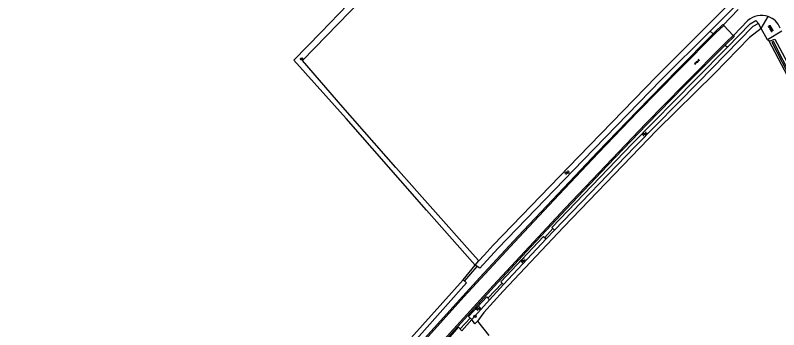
# Model space of a CAD drawing. Extents: x 136000 to 141000, y 400494 to 402006.
# Drawn here: x 136000 to 136248.5, y 401758.3 to 401860.7 of the extents above; entities that cross this region are included whole.
import ezdxf

# ---------------------------------------------------------------- set-up
doc = ezdxf.new("R2010")
doc.units = 0
for name, color, linetype in [('gg-knt-bronhoudergrens', 7, 'Continuous'), ('gg-knt-verharding', 7, 'Continuous'), ('gg-kntw-bovenkant insteek waterloop', 7, 'Continuous'), ('gg-kntw-waterlijn', 7, 'Continuous'), ('gg-kwrk-duiker nz buis', 7, 'Continuous'), ('gt-grn-groengrens', 7, 'Continuous'), ('gt-grn-vlakafsluiter', 7, 'Continuous'), ('gt-symb-boom', 7, 'Continuous'), ('gt-symb-gesloten verharding', 7, 'Continuous'), ('gt-symb-overige verharding', 7, 'Continuous'), ('gt-symb-watersymbool', 7, 'Continuous')]:
    doc.layers.add(name, color=color, linetype=linetype)

# ---------------------------------------------------------------- blocks, each defined once
blk = doc.blocks.new('gt0-OVH')
at = {"layer": 'gt-symb-overige verharding'}
for points in [[(-0.97, 0.3), (-0.97, 0.31), (-0.96, 0.32), (-0.97, 0.33), (-0.97, 0.34), (-0.98, 0.35), (-0.99, 0.35), (-1, 0.36), (-1.01, 0.35), (-1.02, 0.35), (-1.03, 0.34), (-1.03, 0.33), (-1.04, 0.32), (-1.03, 0.31), (-1.03, 0.3), (-1.02, 0.29), (-1.01, 0.29), (-1, 0.28), (-0.99, 0.29), (-0.98, 0.29)], [(-0.87, 0.11), (-0.87, 0.12), (-0.86, 0.13), (-0.87, 0.14), (-0.87, 0.15), (-0.88, 0.16), (-0.89, 0.16), (-0.9, 0.16), (-0.91, 0.16), (-0.92, 0.16), (-0.93, 0.15), (-0.93, 0.14), (-0.94, 0.13), (-0.93, 0.12), (-0.93, 0.11), (-0.92, 0.1), (-0.91, 0.09), (-0.9, 0.09), (-0.89, 0.09), (-0.88, 0.1)], [(-0.77, 0.3), (-0.77, 0.31), (-0.76, 0.32), (-0.77, 0.33), (-0.77, 0.34), (-0.78, 0.35), (-0.79, 0.35), (-0.8, 0.36), (-0.81, 0.35), (-0.82, 0.35), (-0.83, 0.34), (-0.83, 0.33), (-0.84, 0.32), (-0.83, 0.31), (-0.83, 0.3), (-0.82, 0.29), (-0.81, 0.29), (-0.8, 0.28), (-0.79, 0.29), (-0.78, 0.29)], [(-0.67, 0.11), (-0.67, 0.12), (-0.66, 0.13), (-0.67, 0.14), (-0.67, 0.15), (-0.68, 0.16), (-0.69, 0.16), (-0.7, 0.16), (-0.71, 0.16), (-0.72, 0.16), (-0.73, 0.15), (-0.73, 0.14), (-0.74, 0.13), (-0.73, 0.12), (-0.73, 0.11), (-0.72, 0.1), (-0.71, 0.09), (-0.7, 0.09), (-0.69, 0.09), (-0.68, 0.1)], [(-0.57, 0.3), (-0.57, 0.31), (-0.56, 0.32), (-0.57, 0.33), (-0.57, 0.34), (-0.58, 0.35), (-0.59, 0.35), (-0.6, 0.36), (-0.61, 0.35), (-0.62, 0.35), (-0.63, 0.34), (-0.63, 0.33), (-0.64, 0.32), (-0.63, 0.31), (-0.63, 0.3), (-0.62, 0.29), (-0.61, 0.29), (-0.6, 0.28), (-0.59, 0.29), (-0.58, 0.29)], [(-0.47, 0.11), (-0.47, 0.12), (-0.46, 0.13), (-0.47, 0.14), (-0.47, 0.15), (-0.48, 0.16), (-0.49, 0.16), (-0.5, 0.16), (-0.51, 0.16), (-0.52, 0.16), (-0.53, 0.15), (-0.53, 0.14), (-0.54, 0.13), (-0.53, 0.12), (-0.53, 0.11), (-0.52, 0.1), (-0.51, 0.09), (-0.5, 0.09), (-0.49, 0.09), (-0.48, 0.1)], [(-0.37, 0.3), (-0.37, 0.31), (-0.36, 0.32), (-0.37, 0.33), (-0.37, 0.34), (-0.38, 0.35), (-0.39, 0.35), (-0.4, 0.36), (-0.41, 0.35), (-0.42, 0.35), (-0.43, 0.34), (-0.43, 0.33), (-0.44, 0.32), (-0.43, 0.31), (-0.43, 0.3), (-0.42, 0.29), (-0.41, 0.29), (-0.4, 0.28), (-0.39, 0.29), (-0.38, 0.29)], [(-0.27, 0.11), (-0.27, 0.12), (-0.26, 0.13), (-0.27, 0.14), (-0.27, 0.15), (-0.28, 0.16), (-0.29, 0.16), (-0.3, 0.16), (-0.31, 0.16), (-0.32, 0.16), (-0.33, 0.15), (-0.33, 0.14), (-0.34, 0.13), (-0.33, 0.12), (-0.33, 0.11), (-0.32, 0.1), (-0.31, 0.09), (-0.3, 0.09), (-0.29, 0.09), (-0.28, 0.1)], [(-0.17, 0.3), (-0.17, 0.31), (-0.16, 0.32), (-0.17, 0.33), (-0.17, 0.34), (-0.18, 0.35), (-0.19, 0.35), (-0.2, 0.36), (-0.21, 0.35), (-0.22, 0.35), (-0.23, 0.34), (-0.23, 0.33), (-0.24, 0.32), (-0.23, 0.31), (-0.23, 0.3), (-0.22, 0.29), (-0.21, 0.29), (-0.2, 0.28), (-0.19, 0.29), (-0.18, 0.29)], [(-0.07, 0.11), (-0.07, 0.12), (-0.06, 0.13), (-0.07, 0.14), (-0.07, 0.15), (-0.08, 0.16), (-0.09, 0.16), (-0.1, 0.16), (-0.11, 0.16), (-0.12, 0.16), (-0.13, 0.15), (-0.13, 0.14), (-0.14, 0.13), (-0.13, 0.12), (-0.13, 0.11), (-0.12, 0.1), (-0.11, 0.09), (-0.1, 0.09), (-0.09, 0.09), (-0.08, 0.1)], [(0.03, 0.3), (0.03, 0.31), (0.04, 0.32), (0.03, 0.33), (0.03, 0.34), (0.02, 0.35), (0.01, 0.35), (0, 0.36), (-0.01, 0.35), (-0.02, 0.35), (-0.03, 0.34), (-0.03, 0.33), (-0.04, 0.32), (-0.03, 0.31), (-0.03, 0.3), (-0.02, 0.29), (-0.01, 0.29), (0, 0.28), (0.01, 0.29), (0.02, 0.29)], [(0.13, 0.11), (0.13, 0.12), (0.14, 0.13), (0.13, 0.14), (0.13, 0.15), (0.12, 0.16), (0.11, 0.16), (0.1, 0.16), (0.09, 0.16), (0.08, 0.16), (0.07, 0.15), (0.07, 0.14), (0.06, 0.13), (0.07, 0.12), (0.07, 0.11), (0.08, 0.1), (0.09, 0.09), (0.1, 0.09), (0.11, 0.09), (0.12, 0.1)], [(0.23, 0.3), (0.23, 0.31), (0.24, 0.32), (0.23, 0.33), (0.23, 0.34), (0.22, 0.35), (0.21, 0.35), (0.2, 0.36), (0.19, 0.35), (0.18, 0.35), (0.17, 0.34), (0.17, 0.33), (0.16, 0.32), (0.17, 0.31), (0.17, 0.3), (0.18, 0.29), (0.19, 0.29), (0.2, 0.28), (0.21, 0.29), (0.22, 0.29)], [(0.33, 0.11), (0.33, 0.12), (0.34, 0.13), (0.33, 0.14), (0.33, 0.15), (0.32, 0.16), (0.31, 0.16), (0.3, 0.16), (0.29, 0.16), (0.28, 0.16), (0.27, 0.15), (0.27, 0.14), (0.26, 0.13), (0.27, 0.12), (0.27, 0.11), (0.28, 0.1), (0.29, 0.09), (0.3, 0.09), (0.31, 0.09), (0.32, 0.1)], [(0.43, 0.3), (0.43, 0.31), (0.44, 0.32), (0.43, 0.33), (0.43, 0.34), (0.42, 0.35), (0.41, 0.35), (0.4, 0.36), (0.39, 0.35), (0.38, 0.35), (0.37, 0.34), (0.37, 0.33), (0.36, 0.32), (0.37, 0.31), (0.37, 0.3), (0.38, 0.29), (0.39, 0.29), (0.4, 0.28), (0.41, 0.29), (0.42, 0.29)], [(0.53, 0.11), (0.53, 0.12), (0.54, 0.13), (0.53, 0.14), (0.53, 0.15), (0.52, 0.16), (0.51, 0.16), (0.5, 0.16), (0.49, 0.16), (0.48, 0.16), (0.47, 0.15), (0.47, 0.14), (0.46, 0.13), (0.47, 0.12), (0.47, 0.11), (0.48, 0.1), (0.49, 0.09), (0.5, 0.09), (0.51, 0.09), (0.52, 0.1)], [(0.63, 0.3), (0.63, 0.31), (0.64, 0.32), (0.63, 0.33), (0.63, 0.34), (0.62, 0.35), (0.61, 0.35), (0.6, 0.36), (0.59, 0.35), (0.58, 0.35), (0.57, 0.34), (0.57, 0.33), (0.56, 0.32), (0.57, 0.31), (0.57, 0.3), (0.58, 0.29), (0.59, 0.29), (0.6, 0.28), (0.61, 0.29), (0.62, 0.29)], [(0.73, 0.11), (0.73, 0.12), (0.74, 0.13), (0.73, 0.14), (0.73, 0.15), (0.72, 0.16), (0.71, 0.16), (0.7, 0.16), (0.69, 0.16), (0.68, 0.16), (0.67, 0.15), (0.67, 0.14), (0.66, 0.13), (0.67, 0.12), (0.67, 0.11), (0.68, 0.1), (0.69, 0.09), (0.7, 0.09), (0.71, 0.09), (0.72, 0.1)], [(0.83, 0.3), (0.83, 0.31), (0.84, 0.32), (0.83, 0.33), (0.83, 0.34), (0.82, 0.35), (0.81, 0.35), (0.8, 0.36), (0.79, 0.35), (0.78, 0.35), (0.77, 0.34), (0.77, 0.33), (0.76, 0.32), (0.77, 0.31), (0.77, 0.3), (0.78, 0.29), (0.79, 0.29), (0.8, 0.28), (0.81, 0.29), (0.82, 0.29)], [(0.93, 0.11), (0.93, 0.12), (0.94, 0.13), (0.93, 0.14), (0.93, 0.15), (0.92, 0.16), (0.91, 0.16), (0.9, 0.16), (0.89, 0.16), (0.88, 0.16), (0.87, 0.15), (0.87, 0.14), (0.86, 0.13), (0.87, 0.12), (0.87, 0.11), (0.88, 0.1), (0.89, 0.09), (0.9, 0.09), (0.91, 0.09), (0.92, 0.1)], [(1.03, 0.3), (1.03, 0.31), (1.04, 0.32), (1.03, 0.33), (1.03, 0.34), (1.02, 0.35), (1.01, 0.35), (1, 0.36), (0.99, 0.35), (0.98, 0.35), (0.97, 0.34), (0.97, 0.33), (0.96, 0.32), (0.97, 0.31), (0.97, 0.3), (0.98, 0.29), (0.99, 0.29), (1, 0.28), (1.01, 0.29), (1.02, 0.29)], [(-0.97, -0.14), (-0.97, -0.13), (-0.96, -0.12), (-0.97, -0.11), (-0.97, -0.1), (-0.98, -0.09), (-0.99, -0.09), (-1, -0.08), (-1.01, -0.09), (-1.02, -0.09), (-1.03, -0.1), (-1.03, -0.11), (-1.04, -0.12), (-1.03, -0.13), (-1.03, -0.14), (-1.02, -0.15), (-1.01, -0.15), (-1, -0.16), (-0.99, -0.15), (-0.98, -0.15)], [(-0.87, -0.33), (-0.87, -0.32), (-0.86, -0.31), (-0.87, -0.3), (-0.87, -0.29), (-0.88, -0.28), (-0.89, -0.28), (-0.9, -0.28), (-0.91, -0.28), (-0.92, -0.28), (-0.93, -0.29), (-0.93, -0.3), (-0.94, -0.31), (-0.93, -0.32), (-0.93, -0.33), (-0.92, -0.34), (-0.91, -0.35), (-0.9, -0.35), (-0.89, -0.35), (-0.88, -0.34)], [(-0.77, -0.14), (-0.77, -0.13), (-0.76, -0.12), (-0.77, -0.11), (-0.77, -0.1), (-0.78, -0.09), (-0.79, -0.09), (-0.8, -0.08), (-0.81, -0.09), (-0.82, -0.09), (-0.83, -0.1), (-0.83, -0.11), (-0.84, -0.12), (-0.83, -0.13), (-0.83, -0.14), (-0.82, -0.15), (-0.81, -0.15), (-0.8, -0.16), (-0.79, -0.15), (-0.78, -0.15)], [(-0.67, -0.33), (-0.67, -0.32), (-0.66, -0.31), (-0.67, -0.3), (-0.67, -0.29), (-0.68, -0.28), (-0.69, -0.28), (-0.7, -0.28), (-0.71, -0.28), (-0.72, -0.28), (-0.73, -0.29), (-0.73, -0.3), (-0.74, -0.31), (-0.73, -0.32), (-0.73, -0.33), (-0.72, -0.34), (-0.71, -0.35), (-0.7, -0.35), (-0.69, -0.35), (-0.68, -0.34)], [(-0.57, -0.14), (-0.57, -0.13), (-0.56, -0.12), (-0.57, -0.11), (-0.57, -0.1), (-0.58, -0.09), (-0.59, -0.09), (-0.6, -0.08), (-0.61, -0.09), (-0.62, -0.09), (-0.63, -0.1), (-0.63, -0.11), (-0.64, -0.12), (-0.63, -0.13), (-0.63, -0.14), (-0.62, -0.15), (-0.61, -0.15), (-0.6, -0.16), (-0.59, -0.15), (-0.58, -0.15)], [(-0.47, -0.33), (-0.47, -0.32), (-0.46, -0.31), (-0.47, -0.3), (-0.47, -0.29), (-0.48, -0.28), (-0.49, -0.28), (-0.5, -0.28), (-0.51, -0.28), (-0.52, -0.28), (-0.53, -0.29), (-0.53, -0.3), (-0.54, -0.31), (-0.53, -0.32), (-0.53, -0.33), (-0.52, -0.34), (-0.51, -0.35), (-0.5, -0.35), (-0.49, -0.35), (-0.48, -0.34)], [(-0.37, -0.14), (-0.37, -0.13), (-0.36, -0.12), (-0.37, -0.11), (-0.37, -0.1), (-0.38, -0.09), (-0.39, -0.09), (-0.4, -0.08), (-0.41, -0.09), (-0.42, -0.09), (-0.43, -0.1), (-0.43, -0.11), (-0.44, -0.12), (-0.43, -0.13), (-0.43, -0.14), (-0.42, -0.15), (-0.41, -0.15), (-0.4, -0.16), (-0.39, -0.15), (-0.38, -0.15)], [(-0.27, -0.33), (-0.27, -0.32), (-0.26, -0.31), (-0.27, -0.3), (-0.27, -0.29), (-0.28, -0.28), (-0.29, -0.28), (-0.3, -0.28), (-0.31, -0.28), (-0.32, -0.28), (-0.33, -0.29), (-0.33, -0.3), (-0.34, -0.31), (-0.33, -0.32), (-0.33, -0.33), (-0.32, -0.34), (-0.31, -0.35), (-0.3, -0.35), (-0.29, -0.35), (-0.28, -0.34)], [(-0.17, -0.14), (-0.17, -0.13), (-0.16, -0.12), (-0.17, -0.11), (-0.17, -0.1), (-0.18, -0.09), (-0.19, -0.09), (-0.2, -0.08), (-0.21, -0.09), (-0.22, -0.09), (-0.23, -0.1), (-0.23, -0.11), (-0.24, -0.12), (-0.23, -0.13), (-0.23, -0.14), (-0.22, -0.15), (-0.21, -0.15), (-0.2, -0.16), (-0.19, -0.15), (-0.18, -0.15)], [(-0.07, -0.33), (-0.07, -0.32), (-0.06, -0.31), (-0.07, -0.3), (-0.07, -0.29), (-0.08, -0.28), (-0.09, -0.28), (-0.1, -0.28), (-0.11, -0.28), (-0.12, -0.28), (-0.13, -0.29), (-0.13, -0.3), (-0.14, -0.31), (-0.13, -0.32), (-0.13, -0.33), (-0.12, -0.34), (-0.11, -0.35), (-0.1, -0.35), (-0.09, -0.35), (-0.08, -0.34)], [(0.03, -0.14), (0.03, -0.13), (0.04, -0.12), (0.03, -0.11), (0.03, -0.1), (0.02, -0.09), (0.01, -0.09), (0, -0.08), (-0.01, -0.09), (-0.02, -0.09), (-0.03, -0.1), (-0.03, -0.11), (-0.04, -0.12), (-0.03, -0.13), (-0.03, -0.14), (-0.02, -0.15), (-0.01, -0.15), (0, -0.16), (0.01, -0.15), (0.02, -0.15)], [(0.13, -0.33), (0.13, -0.32), (0.14, -0.31), (0.13, -0.3), (0.13, -0.29), (0.12, -0.28), (0.11, -0.28), (0.1, -0.28), (0.09, -0.28), (0.08, -0.28), (0.07, -0.29), (0.07, -0.3), (0.06, -0.31), (0.07, -0.32), (0.07, -0.33), (0.08, -0.34), (0.09, -0.35), (0.1, -0.35), (0.11, -0.35), (0.12, -0.34)], [(0.23, -0.14), (0.23, -0.13), (0.24, -0.12), (0.23, -0.11), (0.23, -0.1), (0.22, -0.09), (0.21, -0.09), (0.2, -0.08), (0.19, -0.09), (0.18, -0.09), (0.17, -0.1), (0.17, -0.11), (0.16, -0.12), (0.17, -0.13), (0.17, -0.14), (0.18, -0.15), (0.19, -0.15), (0.2, -0.16), (0.21, -0.15), (0.22, -0.15)], [(0.33, -0.33), (0.33, -0.32), (0.34, -0.31), (0.33, -0.3), (0.33, -0.29), (0.32, -0.28), (0.31, -0.28), (0.3, -0.28), (0.29, -0.28), (0.28, -0.28), (0.27, -0.29), (0.27, -0.3), (0.26, -0.31), (0.27, -0.32), (0.27, -0.33), (0.28, -0.34), (0.29, -0.35), (0.3, -0.35), (0.31, -0.35), (0.32, -0.34)], [(0.43, -0.14), (0.43, -0.13), (0.44, -0.12), (0.43, -0.11), (0.43, -0.1), (0.42, -0.09), (0.41, -0.09), (0.4, -0.08), (0.39, -0.09), (0.38, -0.09), (0.37, -0.1), (0.37, -0.11), (0.36, -0.12), (0.37, -0.13), (0.37, -0.14), (0.38, -0.15), (0.39, -0.15), (0.4, -0.16), (0.41, -0.15), (0.42, -0.15)], [(0.53, -0.33), (0.53, -0.32), (0.54, -0.31), (0.53, -0.3), (0.53, -0.29), (0.52, -0.28), (0.51, -0.28), (0.5, -0.28), (0.49, -0.28), (0.48, -0.28), (0.47, -0.29), (0.47, -0.3), (0.46, -0.31), (0.47, -0.32), (0.47, -0.33), (0.48, -0.34), (0.49, -0.35), (0.5, -0.35), (0.51, -0.35), (0.52, -0.34)], [(0.63, -0.14), (0.63, -0.13), (0.64, -0.12), (0.63, -0.11), (0.63, -0.1), (0.62, -0.09), (0.61, -0.09), (0.6, -0.08), (0.59, -0.09), (0.58, -0.09), (0.57, -0.1), (0.57, -0.11), (0.56, -0.12), (0.57, -0.13), (0.57, -0.14), (0.58, -0.15), (0.59, -0.15), (0.6, -0.16), (0.61, -0.15), (0.62, -0.15)], [(0.73, -0.33), (0.73, -0.32), (0.74, -0.31), (0.73, -0.3), (0.73, -0.29), (0.72, -0.28), (0.71, -0.28), (0.7, -0.28), (0.69, -0.28), (0.68, -0.28), (0.67, -0.29), (0.67, -0.3), (0.66, -0.31), (0.67, -0.32), (0.67, -0.33), (0.68, -0.34), (0.69, -0.35), (0.7, -0.35), (0.71, -0.35), (0.72, -0.34)], [(0.83, -0.14), (0.83, -0.13), (0.84, -0.12), (0.83, -0.11), (0.83, -0.1), (0.82, -0.09), (0.81, -0.09), (0.8, -0.08), (0.79, -0.09), (0.78, -0.09), (0.77, -0.1), (0.77, -0.11), (0.76, -0.12), (0.77, -0.13), (0.77, -0.14), (0.78, -0.15), (0.79, -0.15), (0.8, -0.16), (0.81, -0.15), (0.82, -0.15)], [(0.93, -0.33), (0.93, -0.32), (0.94, -0.31), (0.93, -0.3), (0.93, -0.29), (0.92, -0.28), (0.91, -0.28), (0.9, -0.28), (0.89, -0.28), (0.88, -0.28), (0.87, -0.29), (0.87, -0.3), (0.86, -0.31), (0.87, -0.32), (0.87, -0.33), (0.88, -0.34), (0.89, -0.35), (0.9, -0.35), (0.91, -0.35), (0.92, -0.34)], [(1.03, -0.14), (1.03, -0.13), (1.04, -0.12), (1.03, -0.11), (1.03, -0.1), (1.02, -0.09), (1.01, -0.09), (1, -0.08), (0.99, -0.09), (0.98, -0.09), (0.97, -0.1), (0.97, -0.11), (0.96, -0.12), (0.97, -0.13), (0.97, -0.14), (0.98, -0.15), (0.99, -0.15), (1, -0.16), (1.01, -0.15), (1.02, -0.15)]]:
    blk.add_lwpolyline(points, close=True, dxfattribs=at)
blk = doc.blocks.new('gt0-WA')
at = {"layer": 'gt-symb-watersymbool'}
for centre, start, end in [((-0.32, 0.02), 28.0725, 151.9275), ((0.43, 0.42), 208.0725, 331.9275), ((-0.32, -0.43), 28.0725, 151.9275), ((0.43, -0.03), 208.0725, 331.9275)]:
    blk.add_arc(centre, 0.425, start, end, dxfattribs=at)
blk = doc.blocks.new('gt0-GESVH1')
at = {"layer": 'gt-symb-gesloten verharding'}
for p, q in [((-0.99, -0.26), (0.01, 0.24)), ((0.01, -0.26), (-0.99, 0.24)), ((0.01, 0.24), (1.01, -0.26)), ((1.01, 0.24), (0.01, -0.26))]:
    blk.add_line(p, q, dxfattribs=at)
blk = doc.blocks.new('gt0-BOOM')
at = {"layer": 'gt-symb-boom'}
for radius in [0.4, 0.2]:
    blk.add_circle((0, 0), radius, dxfattribs=at)

msp = doc.modelspace()

# ---------------------------------------------------------------- linework, layer by layer
at = {"layer": 'gg-knt-bronhoudergrens'}
for points in [[(136242.71, 401856.38), (136238.97, 401853.38), (136227.59, 401841.67), (136208.81, 401823.22), (136178.39, 401791.71), (136158.82, 401770.8), (136152.52, 401763.88), (136150.39, 401761.04)], [(136150.39, 401761.04), (136149.57, 401760.24), (136148.58, 401761.6)]]:
    msp.add_lwpolyline(points, dxfattribs=at)
at = {"layer": 'gg-knt-verharding'}
for p, q in [((136235.28, 401862.52), (136230.42, 401857.47)), ((136233.69, 401854.07), (136238.46, 401858.93)), ((136242.71, 401856.38), (136245.01, 401860.23)), ((136230.42, 401857.47), (136230.55, 401857.34)), ((136230.55, 401857.34), (136233.68, 401854.08)), ((136244.82, 401852.67), (136242.71, 401856.38)), ((136233.68, 401854.08), (136233.69, 401854.07)), ((136249.51, 401855.52), (136244.82, 401852.67))]:
    msp.add_line(p, q, dxfattribs=at)
for points in [[(136044.69, 401677.8), (136062.88, 401690.62), (136067.66, 401694.05), (136081.93, 401704.49), (136095.68, 401716.14), (136108.75, 401728.57), (136121.05, 401741.3), (136133.5, 401755.11), (136145.93, 401768.99), (136163.83, 401788.32), (136176.96, 401802.28), (136189.7, 401815.78), (136202.65, 401829.24), (136215.85, 401842.63), (136228.02, 401854.9), (136230.55, 401857.34)], [(136230.42, 401857.47), (136230.26, 401857.64), (136227.78, 401855.27), (136227.12, 401854.59)], [(136000, 401633.2), (136015.84, 401648.18), (136034.51, 401664.26), (136058.9, 401682.26), (136070.38, 401690.38), (136085.25, 401701.3), (136092.22, 401707.14), (136105.79, 401719.4), (136117.78, 401731.35), (136128.41, 401742.77), (136137.28, 401752.58), (136155.58, 401772.74), (136178.94, 401797.85), (136205.26, 401825.43), (136217.56, 401837.98), (136231.37, 401851.87), (136233.68, 401854.08)], [(136227.12, 401854.59), (136215.61, 401842.96), (136202.34, 401829.46), (136189.43, 401816.08), (136176.67, 401802.54), (136163.52, 401788.65), (136151.23, 401775.27), (136145.65, 401769.26), (136133.19, 401755.39), (136120.77, 401741.63), (136108.5, 401728.87), (136095.39, 401716.45), (136081.68, 401704.8), (136067.44, 401694.35), (136062.68, 401690.97), (136044.46, 401678.13), (136044.69, 401677.8)], [(136233.69, 401854.07), (136233.96, 401853.78), (136231.67, 401851.59), (136231.04, 401850.95)], [(136000, 401632.62), (136016.13, 401647.88), (136034.77, 401663.97), (136059.11, 401681.91), (136070.62, 401690.03), (136085.55, 401700.89), (136092.47, 401706.88), (136106.14, 401719.12), (136118.1, 401731.04), (136128.73, 401742.49), (136137.59, 401752.32), (136155.88, 401772.4), (136166.38, 401783.74), (136179.25, 401797.55), (136192.69, 401811.71), (136205.52, 401825.15), (136217.85, 401837.64), (136231.04, 401850.95)]]:
    msp.add_lwpolyline(points, dxfattribs=at)
for centre, radius, start, end in [((136242.84, 401853.99), 6.6, 70.8656, 131.6298), ((136242.83, 401853.97), 6.63, 22.4834, 70.8153)]:
    msp.add_arc(centre, radius, start, end, dxfattribs=at)
at = {"layer": 'gg-kntw-bovenkant insteek waterloop'}
for p, q in [((136235.42, 401864.71), (136226.15, 401855.49)), ((136287.89, 401771.13), (136245.33, 401852.27)), ((136172.8, 401787.87), (136158.92, 401773)), ((136150.88, 401780.73), (136152.57, 401782.59)), ((136145.72, 401774.57), (136115.74, 401741.02)), ((136154.35, 401768.06), (136148.58, 401761.6))]:
    msp.add_line(p, q, dxfattribs=at)
for points in [[(136149.64, 401779.36), (136133.8, 401797.17), (136107.68, 401827.02), (136090.62, 401846.07), (136099.39, 401855.08), (136137.49, 401894.61), (136177.32, 401935.75), (136180.62, 401939.71), (136180.74, 401939.94), (136180.78, 401940.19)], [(136150.88, 401780.73), (136148.81, 401782.98), (136123.88, 401811.07), (136106.55, 401830.71), (136093.49, 401845.9), (136101.31, 401853.91), (136138.9, 401892.84), (136179.07, 401934.49), (136181.98, 401938.3), (136182.27, 401939.08)], [(136152.57, 401782.59), (136155.5, 401785.82), (136183.31, 401814.6), (136208.65, 401840.67), (136234.06, 401866.24)], [(136231.74, 401850.3), (136239.16, 401857.88), (136240.97, 401858.91), (136241.84, 401857.93)], [(136241.84, 401857.93), (136240.01, 401856.96), (136222.31, 401838.9), (136201.61, 401817.87), (136175.44, 401790.69)], [(136226.15, 401855.49), (136210.15, 401839.59), (136184.82, 401813.53), (136157.01, 401784.75), (136151.15, 401778.29), (136149.64, 401779.36)], [(136245.33, 401852.27), (136247.24, 401852.88), (136251.2, 401845.34)], [(136175.44, 401790.69), (136174.59, 401791.61), (136200.76, 401818.79), (136221.47, 401839.82), (136231.74, 401850.3)], [(136158.92, 401773), (136157.98, 401773.92), (136171.96, 401788.68), (136172.8, 401787.87)], [(136115.74, 401741.02), (136116.92, 401739.79), (136146.82, 401773.52), (136145.72, 401774.57)], [(136148.58, 401761.6), (136147.54, 401762.63), (136153.43, 401769), (136154.35, 401768.06)], [(136050.75, 401672.84), (136049.85, 401674.28), (136073.46, 401690.77), (136085.12, 401699.5), (136096.02, 401708.55), (136106.47, 401717.94), (136116.58, 401727.81), (136125.95, 401737.96), (136134.96, 401748.22), (136144.24, 401759.11), (136145.36, 401757.97)]]:
    msp.add_lwpolyline(points, dxfattribs=at)
at = {"layer": 'gg-kntw-waterlijn'}
msp.add_lwpolyline([(136246.24, 401851.92), (136252.79, 401839.15), (136260.89, 401823.81), (136270.34, 401805.92), (136284.78, 401778.23), (136289.69, 401769.16), (136290.26, 401769.46), (136286.34, 401776.71), (136272.82, 401802.32), (136264.47, 401818.15), (136252.98, 401839.94), (136246.76, 401852.17), (136246.24, 401851.92)], dxfattribs=at)
at = {"layer": 'gg-kwrk-duiker nz buis'}
for p, q in [((136174.96, 401791.2), (136172.33, 401788.32)), ((136146.22, 401774.09), (136150.32, 401778.87)), ((136158.43, 401773.48), (136153.83, 401768.59)), ((136148.08, 401762.1), (136144.78, 401758.56))]:
    msp.add_line(p, q, dxfattribs=at)
at = {"layer": 'gt-grn-groengrens'}
for p, q in [((136242.71, 401856.38), (136241.84, 401857.93)), ((136226.15, 401855.49), (136227.12, 401854.59)), ((136231.04, 401850.95), (136231.74, 401850.3)), ((136245.33, 401852.27), (136244.82, 401852.67)), ((136175.44, 401790.69), (136172.8, 401787.87)), ((136145.72, 401774.57), (136149.64, 401779.36)), ((136158.92, 401773), (136154.35, 401768.06)), ((136148.58, 401761.6), (136145.36, 401757.97))]:
    msp.add_line(p, q, dxfattribs=at)
at = {"layer": 'gt-grn-vlakafsluiter'}
for p, q in [((136149.64, 401779.36), (136150.88, 401780.73)), ((136150.39, 401761.04), (136154.11, 401756.41))]:
    msp.add_line(p, q, dxfattribs=at)

# ---------------------------------------------------------------- block references
at = {"layer": 'gt-symb-boom'}
for p in [(136093.24, 401846.39), (136149.59, 401762.62)]:
    msp.add_blockref('gt0-BOOM', p, dxfattribs=at)
at = {"layer": 'gt-symb-gesloten verharding', "rotation": 43.78457174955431}
msp.add_blockref('gt0-GESVH1', (136221.84, 401845.48), dxfattribs=at)
at = {"layer": 'gt-symb-overige verharding', "rotation": -60.25511870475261}
msp.add_blockref('gt0-OVH', (136245.88, 401856.35), dxfattribs=at)
at = {"layer": 'gt-symb-watersymbool'}
for p, rotation in [((136204.82, 401821.99), 45.48623256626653), ((136179.55, 401809.38), 45.97239510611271), ((136165.27, 401780.65), 46.58101077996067), ((136150.68, 401765.09), 47.229071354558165)]:
    msp.add_blockref('gt0-WA', p, dxfattribs=dict(at, rotation=rotation))

doc.saveas('drawing.dxf')
